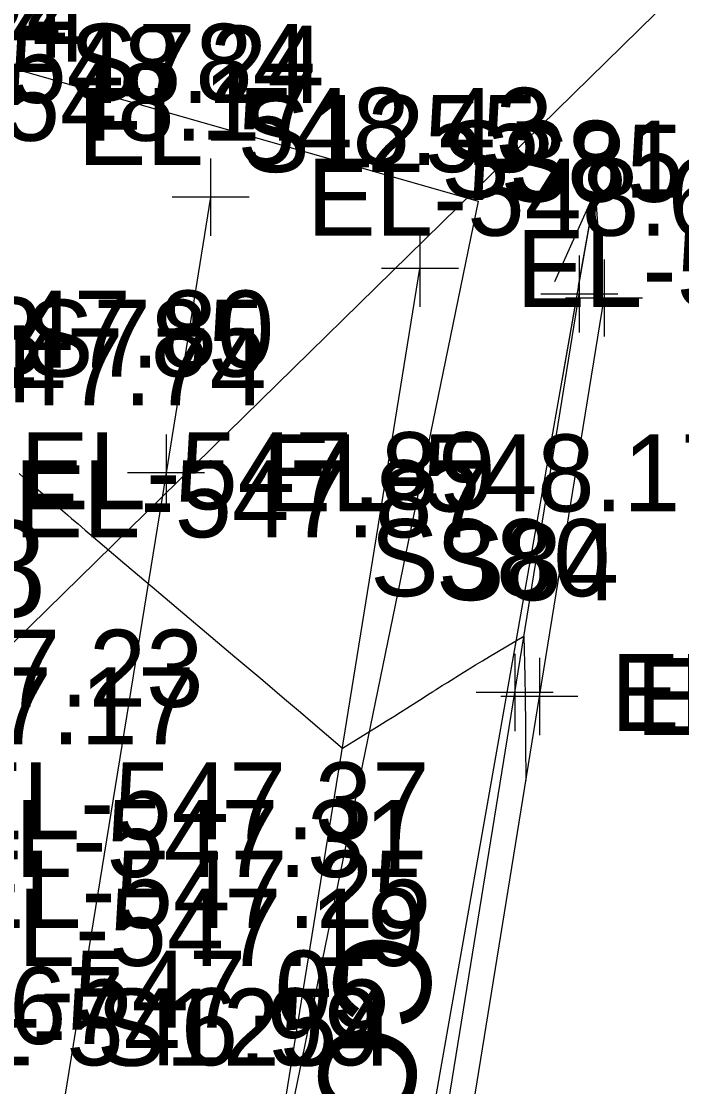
# Model space of a CAD drawing. Extents: x 1724534 to 1727318, y 657156 to 660047.
# Drawn here: x 1725667.2 to 1725701.5, y 659750.1 to 659805.4 of the extents above; entities that cross this region are included whole.
import ezdxf

# ---------------------------------------------------------------- set-up
doc = ezdxf.new("R2010")
doc.units = 0
for name, color, linetype in [('SURVEY - CENTERLINE - Preliminary Text', 7, 'Continuous'), ('SURVEY - CONTOURS - Intermediate with optional Text', 7, 'Continuous'), ('SURVEY - CONTROL - Points - Elevations', 7, 'Continuous'), ('SURVEY - DRAINAGE - Area Shapes', 7, 'Continuous'), ('SURVEY - DRAINAGE - Storm Sewer', 7, 'Continuous'), ('SURVEY - DTM - Breaklines', 7, 'Continuous'), ('SURVEY - DTM - Breaklines - Points - Elevations', 7, 'Continuous'), ('SURVEY - DTM - Breaklines - Points - Locators', 7, 'Continuous'), ('SURVEY - DTM - Breaklines - Points - Numbers', 7, 'Continuous'), ('SURVEY - TRAFFIC CONTROL - Pavement Marking - Points - Elevations', 7, 'Continuous'), ('SURVEY - TRAFFIC CONTROL - Pavement Marking - Points - Locators', 7, 'Continuous'), ('SURVEY - TRAFFIC CONTROL - Pavement Marking - Points - Numbers', 7, 'Continuous'), ('SURVEY - TRAFFIC CONTROL - Pavement Marking with Text', 7, 'Continuous'), ('SURVEY - TRANSPORTATION - Features', 7, 'Continuous'), ('SURVEY - TRANSPORTATION - Features - Points - Elevations', 7, 'Continuous'), ('SURVEY - TRANSPORTATION - Features - Points - Locators', 7, 'Continuous'), ('SURVEY - TRANSPORTATION - Features - Points - Numbers', 7, 'Continuous'), ('SURVEY - TRANSPORTATION - Features Text', 7, 'Continuous'), ('SURVEY - TRANSPORTATION - Roads', 7, 'Continuous'), ('SURVEY - TRANSPORTATION - Roads - Points - Elevations', 7, 'Continuous'), ('SURVEY - TRANSPORTATION - Roads - Points - Locators', 7, 'Continuous'), ('SURVEY - TRANSPORTATION - Roads - Points - Numbers', 7, 'Continuous')]:
    doc.layers.add(name, color=color, linetype=linetype)

msp = doc.modelspace()

# ---------------------------------------------------------------- linework, layer by layer
at = {"layer": 'SURVEY - CENTERLINE - Preliminary Text'}
msp.add_line((1725658.702, 659765.224), (1725703.392, 659809.008), dxfattribs=at)
at = {"layer": 'SURVEY - CONTOURS - Intermediate with optional Text'}
msp.add_lwpolyline([(1725667.13, 659781.952), (1725667.366, 659781.751), (1725667.844, 659781.343), (1725668.033, 659781.182), (1725668.241, 659781.004), (1725668.469, 659780.809), (1725668.717, 659780.597), (1725669.403, 659780.011), (1725669.646, 659779.804), (1725669.859, 659779.623), (1725670.041, 659779.467), (1725670.194, 659779.336), (1725670.561, 659779.023), (1725670.882, 659778.75), (1725671.571, 659778.167), (1725672.626, 659777.273), (1725674.048, 659776.07), (1725678.331, 659772.447), (1725679.781, 659771.22), (1725680.918, 659770.256), (1725681.743, 659769.557), (1725682.257, 659769.121), (1725683.922, 659767.702), (1725685.819, 659768.868), (1725686.214, 659769.112), (1725686.587, 659769.344), (1725686.938, 659769.565), (1725687.267, 659769.774), (1725688.114, 659770.315), (1725688.392, 659770.493), (1725688.591, 659770.62), (1725688.711, 659770.697), (1725688.752, 659770.723), (1725688.755, 659770.725), (1725688.795, 659770.75), (1725688.91, 659770.822), (1725689.102, 659770.942), (1725689.369, 659771.109), (1725690.184, 659771.619), (1725690.499, 659771.815), (1725690.833, 659772.019), (1725691.186, 659772.231), (1725691.558, 659772.452), (1725693.337, 659773.505), (1725693.385, 659771.401), (1725693.394, 659771.006), (1725693.4, 659770.724), (1725693.404, 659770.554), (1725693.405, 659770.497), (1725693.405, 659770.495), (1725693.405, 659770.494), (1725693.405, 659770.493), (1725693.405, 659770.492), (1725693.405, 659770.491), (1725693.405, 659770.488), (1725693.406, 659770.455), (1725693.407, 659770.356), (1725693.409, 659770.191), (1725693.413, 659769.962), (1725693.422, 659769.262), (1725693.425, 659768.981), (1725693.428, 659768.664), (1725693.431, 659768.31), (1725693.433, 659767.919), (1725693.443, 659766.011)], dxfattribs=at)
at = {"layer": 'SURVEY - DRAINAGE - Area Shapes'}
msp.add_lwpolyline([(1725496.032, 659791.425), (1725595.449, 659823.409), (1725690.966, 659796.106), (1725676.22, 659724.326), (1725483.401, 659755.229)], close=True, dxfattribs=at)
at = {"layer": 'SURVEY - DRAINAGE - Storm Sewer'}
for p, q in [((1725684.983, 659727.993), (1725697.051, 659796.629)), ((1725694.954, 659791.921), (1725697.051, 659796.629)), ((1725696.185, 659791.704), (1725697.051, 659796.629)), ((1725696.185, 659791.704), (1725697.051, 659796.629)), ((1725697.416, 659791.488), (1725697.051, 659796.629)), ((1725696.185, 659791.704), (1725695.319, 659786.78))]:
    msp.add_line(p, q, dxfattribs=at)
at = {"layer": 'SURVEY - DTM - Breaklines'}
msp.add_lwpolyline([(1725623.603, 659326.195), (1725625.596, 659340.96), (1725631.474, 659380.353), (1725637.663, 659419.872), (1725643.838, 659459.39), (1725646.925, 659478.842), (1725647.706, 659483.647), (1725654.062, 659523.097), (1725660.549, 659562.561), (1725667.001, 659602.053), (1725673.284, 659641.547), (1725679.659, 659681.01), (1725686.766, 659724.695), (1725687.764, 659730.895), (1725694.149, 659770.379), (1725697.503, 659791.065)], dxfattribs=at)
at = {"layer": 'SURVEY - DTM - Breaklines - Points - Locators'}
for p, q in [((1725697.503, 659793.065), (1725697.503, 659789.065)), ((1725699.503, 659791.065), (1725695.503, 659791.065)), ((1725694.149, 659772.379), (1725694.149, 659768.379)), ((1725696.149, 659770.379), (1725692.149, 659770.379))]:
    msp.add_line(p, q, dxfattribs=at)
at = {"layer": 'SURVEY - TRAFFIC CONTROL - Pavement Marking - Points - Locators'}
for p, q in [((1725677.077, 659798.306), (1725677.077, 659794.306)), ((1725679.077, 659796.306), (1725675.077, 659796.306)), ((1725674.763, 659783.986), (1725674.763, 659779.986)), ((1725676.763, 659781.986), (1725672.763, 659781.986))]:
    msp.add_line(p, q, dxfattribs=at)
at = {"layer": 'SURVEY - TRAFFIC CONTROL - Pavement Marking with Text'}
msp.add_lwpolyline([(1725677.077, 659796.306), (1725674.763, 659781.986), (1725662.242, 659705.025), (1725649.129, 659624.102), (1725636.683, 659547.114), (1725636.368, 659545.139), (1725624.177, 659468.103), (1725623.248, 659462.175), (1725617.375, 659424.632), (1725617.069, 659422.656), (1725605.507, 659345.515), (1725605.215, 659343.536), (1725602.951, 659328.104)], dxfattribs=at)
at = {"layer": 'SURVEY - TRANSPORTATION - Features'}
msp.add_lwpolyline([(1725622.206, 659326.386), (1725624.286, 659341.139), (1725630.167, 659380.556), (1725636.351, 659420.075), (1725642.552, 659459.59), (1725645.64, 659479.047), (1725646.421, 659483.852), (1725652.777, 659523.307), (1725659.265, 659562.771), (1725665.716, 659602.26), (1725671.999, 659641.754), (1725678.373, 659681.219), (1725685.481, 659724.905), (1725686.48, 659731.104), (1725692.864, 659770.586), (1725696.218, 659791.273)], dxfattribs=at)
at = {"layer": 'SURVEY - TRANSPORTATION - Features - Points - Locators'}
for p, q in [((1725696.218, 659793.273), (1725696.218, 659789.273)), ((1725698.218, 659791.273), (1725694.218, 659791.273)), ((1725692.864, 659772.586), (1725692.864, 659768.586)), ((1725694.864, 659770.586), (1725690.864, 659770.586))]:
    msp.add_line(p, q, dxfattribs=at)
at = {"layer": 'SURVEY - TRANSPORTATION - Roads'}
msp.add_lwpolyline([(1725614.209, 659327.48), (1725617.731, 659353.241), (1725618.016, 659355.22), (1725622.921, 659386.843), (1725624.432, 659396.727), (1725627.753, 659418.475), (1725628.057, 659420.452), (1725635.106, 659465.907), (1725635.414, 659467.883), (1725643.908, 659521.207), (1725646.487, 659536.996), (1725655.836, 659594.229), (1725667.285, 659665.297), (1725672.1, 659694.897), (1725680.449, 659746.206), (1725687.947, 659792.609)], dxfattribs=at)
at = {"layer": 'SURVEY - TRANSPORTATION - Roads - Points - Locators'}
for p, q in [((1725687.947, 659794.609), (1725687.947, 659790.609)), ((1725689.947, 659792.609), (1725685.947, 659792.609))]:
    msp.add_line(p, q, dxfattribs=at)

# ---------------------------------------------------------------- texts
at = {"layer": 'SURVEY - CONTROL - Points - Elevations'}
msp.add_text('EL-547.38', height=5, dxfattribs=at).set_placement((1725637.689, 659774.516))
at = {"layer": 'SURVEY - DTM - Breaklines - Points - Elevations'}
for s, p in [('EL-547.94', (1725644.982, 659803.546)), ('EL-548.13', (1725699.149, 659768.379))]:
    msp.add_text(s, height=4, dxfattribs=at).set_placement(p)
at = {"layer": 'SURVEY - DTM - Breaklines - Points - Numbers'}
for s, p in [('S85', (1725692.119, 659796.065)), ('S84', (1725688.765, 659775.379))]:
    msp.add_text(s, height=4, dxfattribs=at).set_placement(p)
at = {"layer": 'SURVEY - TRAFFIC CONTROL - Pavement Marking - Points - Elevations'}
for s, p in [('EL-548.43', (1725670.173, 659797.983)), ('EL-548.60', (1725682.077, 659794.306)), ('EL-547.89', (1725667.184, 659780.1)), ('EL-548.17', (1725679.763, 659779.986))]:
    msp.add_text(s, height=4, dxfattribs=at).set_placement(p)
at = {"layer": 'SURVEY - TRAFFIC CONTROL - Pavement Marking - Points - Numbers'}
for s, p in [('S782', (1725657.837, 659804.983)), ('S784', (1725669.741, 659801.306)), ('S785', (1725667.427, 659786.986))]:
    msp.add_text(s, height=4, dxfattribs=at).set_placement(p)
at = {"layer": 'SURVEY - TRANSPORTATION - Features - Points - Elevations'}
for s, p in [('EL-547.74', (1725646.101, 659803.349)), ('EL-547.91', (1725697.864, 659768.586))]:
    msp.add_text(s, height=4, dxfattribs=at).set_placement(p)
at = {"layer": 'SURVEY - TRANSPORTATION - Features - Points - Numbers'}
for s, p in [('S381', (1725689.04, 659796.273)), ('S380', (1725685.355, 659775.586))]:
    msp.add_text(s, height=4, dxfattribs=at).set_placement(p)
at = {"layer": 'SURVEY - TRANSPORTATION - Features Text'}
msp.add_text('CONC.', height=5, rotation=260.8151, dxfattribs=at).set_placement((1725683.933, 659758.441))
at = {"layer": 'SURVEY - TRANSPORTATION - Roads - Points - Elevations'}
for s, p in [('EL-548.24', (1725658.303, 659801.205)), ('EL-548.17', (1725657.957, 659799.236)), ('EL-548.75', (1725692.947, 659790.609)), ('EL-547.80', (1725655.689, 659787.457)), ('EL-547.74', (1725655.31, 659785.495)), ('EL-547.89', (1725667.184, 659780.1)), ('EL-547.87', (1725666.882, 659778.645)), ('EL-547.23', (1725652.02, 659769.844)), ('EL-547.17', (1725651.579, 659767.894)), ('EL-547.37', (1725663.752, 659762.961)), ('EL-547.31', (1725663.346, 659761.003)), ('EL-547.25', (1725663.822, 659758.366)), ('EL-547.19', (1725663.503, 659756.392)), ('EL-547.05', (1725661.668, 659753.185)), ('EL-546.67', (1725647.879, 659752.334)), ('EL-546.99', (1725661.257, 659751.229))]:
    msp.add_text(s, height=4, dxfattribs=at).set_placement(p)
at = {"layer": 'SURVEY - TRANSPORTATION - Roads - Points - Numbers'}
for s, p in [('S1255', (1725678.659, 659797.609)), ('S1493', (1725652.896, 659787.1)), ('S1494', (1725652.594, 659785.645)), ('S1254', (1725671.161, 659751.206))]:
    msp.add_text(s, height=4, dxfattribs=at).set_placement(p)

doc.saveas('drawing.dxf')
